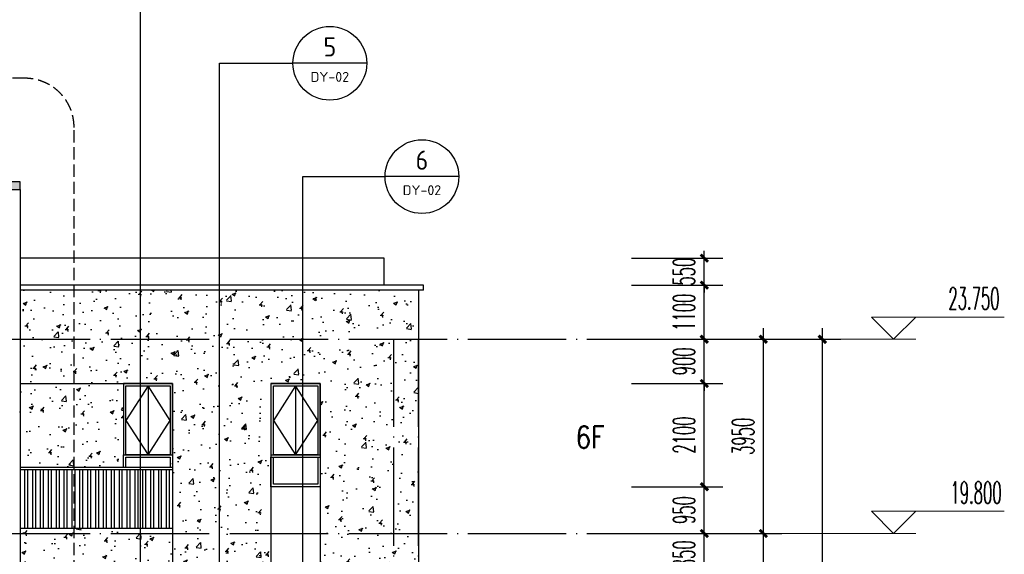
# Model space of a CAD drawing. Extents: x 1779708 to 7299578, y -1121471 to 88434.
# Tile 599 of 656: x 5553262 to 5573283, y -930307 to -919430. Entities that reach past the tile are written whole.
import ezdxf
from ezdxf.enums import TextEntityAlignment as Align

# ---------------------------------------------------------------- set-up
doc = ezdxf.new("R2010")
doc.units = 0
doc.header["$LTSCALE"] = 1000
doc.header["$MEASUREMENT"] = 0
doc.linetypes.add('DASH', pattern=[0.35, 0.25, -0.1])
doc.linetypes.add('DOTE', pattern=[2.42, 2, -0.2, 0.02, -0.2])
doc.layers.get('0').update_dxf_attribs({"linetype": 'CONTINUOUS'})
doc.layers.get('Defpoints').update_dxf_attribs({"linetype": 'CONTINUOUS'})
doc.layers.add('DIM_ELEV', color=3, linetype='CONTINUOUS', lineweight=13)
for name, color, linetype in [('DIM_IDEN', 3, 'CONTINUOUS'), ('DOTE', 1, 'DOTE'), ('PUB_DIM', 3, 'CONTINUOUS'), ('PUB_TEXT', 7, 'CONTINUOUS'), ('WALL', 255, 'CONTINUOUS'), ('WINDOW', 2, 'CONTINUOUS'), ('栏杆', 6, 'CONTINUOUS'), ('立面中线', 140, 'CONTINUOUS'), ('立面填充图例白', 7, 'CONTINUOUS'), ('立面粗线', 30, 'CONTINUOUS'), ('立面细线', 114, 'CONTINUOUS')]:
    doc.layers.add(name, color=color, linetype=linetype)
doc.styles.add('_TCH_DIM', font='SIMPLEX.shx', dxfattribs={"width": 0.7, "bigfont": 'GBCBIG.shx'})
doc.styles.add('_TCH_DIM_T3', font='SIMPLEX.shx', dxfattribs={"width": 0.494118, "bigfont": 'GBCBIG.shx'})
doc.styles.add('dim_font', font='SIMPLEX.shx', dxfattribs={"width": 0.8})
doc.styles.get("Standard").update_dxf_attribs({"font": 'GBENOR', "bigfont": 'GBCBIG'})
doc.dimstyles.new('_TCH_ARCH&&150', dxfattribs={"dimtxt": 446.25, "dimasz": 150, "dimexe": 375, "dimexo": 450, "dimgap": 189.375, "dimtad": 1, "dimdec": 0, "dimzin": 0, "dimdsep": 46, "dimtxsty": '_TCH_DIM_T3', "dimblk": 'ARCHTICK', "dimcen": 0.09, "dimdle": 225, "dimclrt": 7, "dimazin": 2, "dimtfac": 1, "dimtdec": 0, "dimtix": 1, "dimtmove": 2, "dimatfit": 3, "dimfxl": 250, "dimtolj": 1, "dimtzin": 0, "dimarcsym": 0})
pattern_1 = [(50, (0, -3328.6), (819.83101, -71.725885), [85.725, -942.975]), (355, (0, -3328.6), (-158.59272, 859.75489), [68.58, -754.38]), (100.451, (68.3, -3334.6), (661.24126, 788.0251), [72.855, -801.405]), (46.1842, (0, -3100), (1219.85568, -189.19048), [128.5875, -1414.4625]), (96.6356, (101.7, -3115.8), (1068.31906, 1113.415), [109.2825, -1202.1075]), (351.184, (0, -3100), (1068.32073, 1113.41303), [102.87, -1131.57]), (21, (114.3, -3157.15), (682.26696, -460.19483), [85.725, -942.975]), (326, (114.3, -3157.15), (278.10913, 828.84585), [68.58, -754.38]), (71.4514, (171.16, -3195.5), (960.37421, 368.65286), [72.855, -801.405]), (37.5, (0, -3328.6), (13.898715, 380.497675), [0, -745.236, 0, -765.81, 0, -757.2375]), (7.5, (0, -3328.6), (300.68848, 450.812587), [0, -436.626, 0, -728.091, 0, -288.6075]), (327.5, (-254.9, -3328.6), (610.157678, -25.779348), [0, -285.75, 0, -891.54, 0, -1183.005]), (317.5, (-369.2, -3328.6), (666.581316, 114.41921), [0, -371.475, 0, -592.074, 0, -840.105])]

# ---------------------------------------------------------------- blocks, each defined once
blk = doc.blocks.new('_ArchTick')
at = {"color": 0, "linetype": 'ByBlock', "const_width": 0.4}
blk.add_lwpolyline([(-0.5, -0.5), (0.5, 0.5)], dxfattribs=at)
blk = doc.blocks.new('*D191')
at = {"layer": 'Defpoints', "color": 0, "transparency": 16777216}
for p in [(5567650, -925932), (5569583, -925932), (5567650, -949682)]:
    blk.add_point(p, dxfattribs=at)
at = {"layer": 'PUB_DIM', "color": 0, "lineweight": -2, "transparency": 16777216}
for p, q in [((5569583, -949907), (5569583, -925707)), ((5568100, -925932), (5569958, -925932)), ((5568100, -949682), (5569958, -949682))]:
    blk.add_line(p, q, dxfattribs=at)
at = {"layer": 'PUB_DIM', "color": 0, "lineweight": -2, "transparency": 16777216, "xscale": 150, "yscale": 150, "zscale": 150}
for p, rotation in [((5569583, -925932), 90), ((5569583, -949682), 270)]:
    blk.add_blockref('_ArchTick', p, dxfattribs=dict(at, rotation=rotation))
at = {"layer": 'PUB_DIM', "color": 7, "transparency": 16777216, "insert": (5569170, -937807), "char_height": 446.2, "attachment_point": 5, "rotation": 90, "style": '_TCH_DIM_T3'}
blk.add_mtext('\\A1;23750', dxfattribs=at)
blk = doc.blocks.new('*D197')
at = {"layer": 'Defpoints', "color": 0, "transparency": 16777216}
for p in [(5566450, -929882), (5568383, -929882), (5566450, -933782)]:
    blk.add_point(p, dxfattribs=at)
at = {"layer": 'PUB_DIM', "color": 0, "lineweight": -2, "transparency": 16777216}
for p, q in [((5568383, -934007), (5568383, -929657)), ((5566900, -929882), (5568758, -929882)), ((5566900, -933782), (5568758, -933782))]:
    blk.add_line(p, q, dxfattribs=at)
at = {"layer": 'PUB_DIM', "color": 0, "lineweight": -2, "transparency": 16777216, "xscale": 150, "yscale": 150, "zscale": 150}
for p, rotation in [((5568383, -929882), 90), ((5568383, -933782), 270)]:
    blk.add_blockref('_ArchTick', p, dxfattribs=dict(at, rotation=rotation))
at = {"layer": 'PUB_DIM', "color": 7, "transparency": 16777216, "insert": (5567970, -931832), "char_height": 446.2, "attachment_point": 5, "rotation": 90, "style": '_TCH_DIM_T3'}
blk.add_mtext('\\A1;3900', dxfattribs=at)
blk = doc.blocks.new('*D198')
at = {"layer": 'Defpoints', "color": 0, "transparency": 16777216}
for p in [(5566450, -925932), (5568383, -925932), (5566450, -929882)]:
    blk.add_point(p, dxfattribs=at)
at = {"layer": 'PUB_DIM', "color": 0, "lineweight": -2, "transparency": 16777216}
for p, q in [((5568383, -930107), (5568383, -925707)), ((5566900, -925932), (5568758, -925932)), ((5566900, -929882), (5568758, -929882))]:
    blk.add_line(p, q, dxfattribs=at)
at = {"layer": 'PUB_DIM', "color": 0, "lineweight": -2, "transparency": 16777216, "xscale": 150, "yscale": 150, "zscale": 150}
for p, rotation in [((5568383, -925932), 90), ((5568383, -929882), 270)]:
    blk.add_blockref('_ArchTick', p, dxfattribs=dict(at, rotation=rotation))
at = {"layer": 'PUB_DIM', "color": 7, "transparency": 16777216, "insert": (5567970, -927907), "char_height": 446.2, "attachment_point": 5, "rotation": 90, "style": '_TCH_DIM_T3'}
blk.add_mtext('\\A1;3950', dxfattribs=at)
blk = doc.blocks.new('*D416')
at = {"layer": 'Defpoints', "color": 0, "transparency": 16777216}
for p in [(5565250, -929882), (5567183, -929882), (5565250, -930732)]:
    blk.add_point(p, dxfattribs=at)
at = {"layer": 'PUB_DIM', "color": 0, "lineweight": -2, "transparency": 16777216}
for p, q in [((5567183, -929882), (5567183, -929732)), ((5565700, -929882), (5567558, -929882)), ((5567183, -930732), (5567183, -929882)), ((5565700, -930732), (5567558, -930732)), ((5567183, -930732), (5567183, -930882))]:
    blk.add_line(p, q, dxfattribs=at)
at = {"layer": 'PUB_DIM', "color": 0, "lineweight": -2, "transparency": 16777216, "xscale": 150, "yscale": 150, "zscale": 150}
for p, rotation in [((5567183, -929882), 270), ((5567183, -930732), 90)]:
    blk.add_blockref('_ArchTick', p, dxfattribs=dict(at, rotation=rotation))
at = {"layer": 'PUB_DIM', "color": 7, "transparency": 16777216, "insert": (5566770, -930307), "char_height": 446.2, "attachment_point": 5, "rotation": 90, "style": '_TCH_DIM_T3'}
blk.add_mtext('\\A1;850', dxfattribs=at)
blk = doc.blocks.new('*D417')
at = {"layer": 'Defpoints', "color": 0, "transparency": 16777216}
for p in [(5565250, -928932), (5567183, -928932), (5565250, -929882)]:
    blk.add_point(p, dxfattribs=at)
at = {"layer": 'PUB_DIM', "color": 0, "lineweight": -2, "transparency": 16777216}
for p, q in [((5567183, -930107), (5567183, -928707)), ((5565700, -928932), (5567558, -928932)), ((5565700, -929882), (5567558, -929882))]:
    blk.add_line(p, q, dxfattribs=at)
at = {"layer": 'PUB_DIM', "color": 0, "lineweight": -2, "transparency": 16777216, "xscale": 150, "yscale": 150, "zscale": 150}
for p, rotation in [((5567183, -928932), 90), ((5567183, -929882), 270)]:
    blk.add_blockref('_ArchTick', p, dxfattribs=dict(at, rotation=rotation))
at = {"layer": 'PUB_DIM', "color": 7, "transparency": 16777216, "insert": (5566770, -929407), "char_height": 446.2, "attachment_point": 5, "rotation": 90, "style": '_TCH_DIM_T3'}
blk.add_mtext('\\A1;950', dxfattribs=at)
blk = doc.blocks.new('*D418')
at = {"layer": 'Defpoints', "color": 0, "transparency": 16777216}
for p in [(5565250, -926832), (5567183, -926832), (5565250, -928932)]:
    blk.add_point(p, dxfattribs=at)
at = {"layer": 'PUB_DIM', "color": 0, "lineweight": -2, "transparency": 16777216}
for p, q in [((5567183, -929157), (5567183, -926607)), ((5565700, -926832), (5567558, -926832)), ((5565700, -928932), (5567558, -928932))]:
    blk.add_line(p, q, dxfattribs=at)
at = {"layer": 'PUB_DIM', "color": 0, "lineweight": -2, "transparency": 16777216, "xscale": 150, "yscale": 150, "zscale": 150}
for p, rotation in [((5567183, -926832), 90), ((5567183, -928932), 270)]:
    blk.add_blockref('_ArchTick', p, dxfattribs=dict(at, rotation=rotation))
at = {"layer": 'PUB_DIM', "color": 7, "transparency": 16777216, "insert": (5566770, -927882), "char_height": 446.2, "attachment_point": 5, "rotation": 90, "style": '_TCH_DIM_T3'}
blk.add_mtext('\\A1;2100', dxfattribs=at)
blk = doc.blocks.new('*D419')
at = {"layer": 'Defpoints', "color": 0, "transparency": 16777216}
for p in [(5565250, -925932), (5567183, -925932), (5565250, -926832)]:
    blk.add_point(p, dxfattribs=at)
at = {"layer": 'PUB_DIM', "color": 0, "lineweight": -2, "transparency": 16777216}
for p, q in [((5565700, -925932), (5567558, -925932)), ((5567183, -925932), (5567183, -925782)), ((5567183, -926832), (5567183, -925932)), ((5565700, -926832), (5567558, -926832)), ((5567183, -926832), (5567183, -926982))]:
    blk.add_line(p, q, dxfattribs=at)
at = {"layer": 'PUB_DIM', "color": 0, "lineweight": -2, "transparency": 16777216, "xscale": 150, "yscale": 150, "zscale": 150}
for p, rotation in [((5567183, -925932), 270), ((5567183, -926832), 90)]:
    blk.add_blockref('_ArchTick', p, dxfattribs=dict(at, rotation=rotation))
at = {"layer": 'PUB_DIM', "color": 7, "transparency": 16777216, "insert": (5566770, -926382), "char_height": 446.2, "attachment_point": 5, "rotation": 90, "style": '_TCH_DIM_T3'}
blk.add_mtext('\\A1;900', dxfattribs=at)
blk = doc.blocks.new('*D420')
at = {"layer": 'Defpoints', "color": 0, "transparency": 16777216}
for p in [(5565250, -924832), (5567183, -924832), (5565250, -925932)]:
    blk.add_point(p, dxfattribs=at)
at = {"layer": 'PUB_DIM', "color": 0, "lineweight": -2, "transparency": 16777216}
for p, q in [((5567183, -926157), (5567183, -924607)), ((5565700, -924832), (5567558, -924832)), ((5565700, -925932), (5567558, -925932))]:
    blk.add_line(p, q, dxfattribs=at)
at = {"layer": 'PUB_DIM', "color": 0, "lineweight": -2, "transparency": 16777216, "xscale": 150, "yscale": 150, "zscale": 150}
for p, rotation in [((5567183, -924832), 90), ((5567183, -925932), 270)]:
    blk.add_blockref('_ArchTick', p, dxfattribs=dict(at, rotation=rotation))
at = {"layer": 'PUB_DIM', "color": 7, "transparency": 16777216, "insert": (5566770, -925382), "char_height": 446.2, "attachment_point": 5, "rotation": 90, "style": '_TCH_DIM_T3'}
blk.add_mtext('\\A1;1100', dxfattribs=at)
blk = doc.blocks.new('*D421')
at = {"layer": 'Defpoints', "color": 0, "transparency": 16777216}
for p in [(5565250, -924282), (5567183, -924282), (5565250, -924832)]:
    blk.add_point(p, dxfattribs=at)
at = {"layer": 'PUB_DIM', "color": 0, "lineweight": -2, "transparency": 16777216}
for p, q in [((5567183, -924282), (5567183, -924132)), ((5565700, -924282), (5567558, -924282)), ((5567183, -924832), (5567183, -924282)), ((5565700, -924832), (5567558, -924832)), ((5567183, -924832), (5567183, -924982))]:
    blk.add_line(p, q, dxfattribs=at)
at = {"layer": 'PUB_DIM', "color": 0, "lineweight": -2, "transparency": 16777216, "xscale": 150, "yscale": 150, "zscale": 150}
for p, rotation in [((5567183, -924282), 270), ((5567183, -924832), 90)]:
    blk.add_blockref('_ArchTick', p, dxfattribs=dict(at, rotation=rotation))
at = {"layer": 'PUB_DIM', "color": 7, "transparency": 16777216, "insert": (5566770, -924557), "char_height": 446.2, "attachment_point": 5, "rotation": 90, "style": '_TCH_DIM_T3'}
blk.add_mtext('\\A1;550', dxfattribs=at)

msp = doc.modelspace()

# ---------------------------------------------------------------- hatches: boundary and pattern name
at = {"layer": 'WALL'}
h = msp.add_hatch(color=256, dxfattribs=at)
h.paths.add_polyline_path([(5552971.5, -922581.9), (5552771.5, -922581.9), (5552771.5, -922881.9), (5552971.5, -922881.9), (5552971.5, -922731.9)])
h.paths.add_polyline_path([(5552971.5, -922881.9), (5553271.5, -922881.9), (5553271.5, -922731.9), (5552971.5, -922731.9)])
at = {"layer": '立面填充图例白'}
h = msp.add_hatch(dxfattribs=at)
h.set_pattern_fill('AR-CONC', color=0, scale=450, style=0)
h.set_pattern_definition(pattern_1)
h.paths.add_polyline_path([(5561371.5, -924931.9), (5553271.5, -924931.9), (5553271.5, -926831.9), (5556371.5, -926831.9), (5556371.5, -928281.9), (5556371.5, -928531.9), (5556371.5, -929931.9), (5556371.5, -933831.9), (5556371.5, -937731.9), (5556371.5, -941631.9), (5558371.5, -941631.9), (5558371.5, -937731.9), (5558371.5, -933831.9), (5558371.5, -929931.9), (5558371.5, -926831.9), (5559371.5, -926831.9), (5559371.5, -928281.9), (5559371.5, -929931.9), (5559371.5, -933831.9), (5559371.5, -937731.9), (5559371.5, -941631.9), (5561171.5, -941631.9), (5561171.5, -940731.9), (5561371.5, -940731.9), (5561371.5, -937731.9), (5561371.5, -933831.9), (5561371.5, -929931.9)])
h = msp.add_hatch(dxfattribs=at)
h.set_pattern_fill('AR-CONC', color=0, scale=450, style=0)
h.set_pattern_definition(pattern_1)
h.paths.add_polyline_path([(5555371.5, -926831.9), (5553271.5, -926831.9), (5553271.5, -928531.9), (5555371.5, -928531.9), (5555371.5, -928281.9)])
h = msp.add_hatch(dxfattribs=at)
h.set_pattern_fill('AR-CONC', color=0, scale=450, style=0)
h.set_pattern_definition(pattern_1)
h.paths.add_polyline_path([(5556371.5, -929931.9), (5556371.5, -929781.9), (5553271.5, -929781.9), (5553271.5, -929931.9), (5553271.5, -930731.9), (5556371.5, -930731.9)])
h.paths.add_polyline_path([(5556371.5, -933831.9), (5556371.5, -933681.9), (5553271.5, -933681.9), (5553271.5, -933831.9), (5553271.5, -934631.9), (5556371.5, -934631.9)])
h.paths.add_polyline_path([(5556371.5, -937731.9), (5556371.5, -937581.9), (5553271.5, -937581.9), (5553271.5, -937731.9), (5553271.5, -938531.9), (5556371.5, -938531.9)])

# ---------------------------------------------------------------- linework, layer by layer
at = {"layer": 'DIM_ELEV'}
for p, q in [((5571032.7, -925931.9), (5570582.7, -925481.9)), ((5570582.7, -925481.9), (5573282.7, -925481.9)), ((5571032.7, -925931.9), (5571482.7, -925481.9)), ((5568557.7, -925931.9), (5571482.7, -925931.9)), ((5571032.7, -929881.9), (5570582.7, -929431.9)), ((5570582.7, -929431.9), (5573282.7, -929431.9)), ((5571032.7, -929881.9), (5571482.7, -929431.9)), ((5568557.7, -929881.9), (5571482.7, -929881.9))]:
    msp.add_line(p, q, dxfattribs=at)
at = {"layer": 'DIM_IDEN'}
for p, q in [((5555715.6, -942043.1), (5555715.6, -918484.6)), ((5557326, -920317.6), (5558819.1, -920317.6)), ((5557326, -942043.1), (5557326, -920317.6)), ((5560319.1, -920317.6), (5558819.1, -920317.6)), ((5559021.3, -922622.8), (5560691.7, -922622.8)), ((5559021.3, -942043.1), (5559021.3, -922622.8)), ((5562191.7, -922622.8), (5560691.7, -922622.8))]:
    msp.add_line(p, q, dxfattribs=at)
at = {"layer": 'DIM_IDEN', "linetype": 'DASH'}
msp.add_lwpolyline([(5552280.9, -943576.2), (5553368.6, -943576.2, 0.4142136), (5554368.6, -942576.2), (5554368.6, -921621.9, 0.4142136), (5553368.6, -920621.9), (5552280.9, -920621.9, 0.4142136), (5551280.9, -921621.9), (5551280.9, -942576.2, 0.4142136)], format="xyb", close=True, dxfattribs=at)
at = {"layer": 'DIM_IDEN'}
for centre in [(5559569.1, -920317.6), (5561441.7, -922622.8)]:
    msp.add_circle(centre, 750, dxfattribs=at)
at = {"layer": 'DOTE'}
for p, q in [((5477674.9, -925931.9), (5567316.7, -925931.9)), ((5560871.5, -954331.9), (5560871.5, -925931.9)), ((5561371.5, -954331.9), (5561371.5, -925931.9)), ((5477674.9, -929881.9), (5567316.7, -929881.9))]:
    msp.add_line(p, q, dxfattribs=at)
at = {"layer": 'WALL'}
msp.add_lwpolyline([(5552971.5, -922881.9), (5553271.5, -922881.9), (5553271.5, -922731.9), (5552971.5, -922731.9)], close=True, dxfattribs=at)
at = {"layer": 'WINDOW'}
for points in [[(5555421.5, -926881.9), (5556321.5, -926881.9), (5556321.5, -928281.9), (5555421.5, -928281.9)], [(5558421.5, -926881.9), (5559321.5, -926881.9), (5559321.5, -928281.9), (5558421.5, -928281.9)], [(5558421.5, -928331.9), (5559321.5, -928331.9), (5559321.5, -928881.9), (5558421.5, -928881.9)]]:
    msp.add_lwpolyline(points, close=True, dxfattribs=at)
msp.add_lwpolyline([(5555421.5, -928531.9), (5555421.5, -928331.9), (5556321.5, -928331.9), (5556321.5, -928531.9)], dxfattribs=at)
at = {"layer": '栏杆'}
for points in [[(5553271.5, -928531.9), (5556371.5, -928531.9)], [(5553271.5, -928581.9), (5556371.5, -928581.9)], [(5553361.5, -928581.9), (5553361.5, -929781.9)], [(5553421.5, -928581.9), (5553421.5, -929781.9)], [(5553521.5, -928581.9), (5553521.5, -929781.9)], [(5553581.5, -928581.9), (5553581.5, -929781.9)], [(5553681.5, -928581.9), (5553681.5, -929781.9)], [(5553741.5, -928581.9), (5553741.5, -929781.9)], [(5553841.5, -928581.9), (5553841.5, -929781.9)], [(5553901.5, -928581.9), (5553901.5, -929781.9)], [(5554001.5, -928581.9), (5554001.5, -929781.9)], [(5554061.5, -928581.9), (5554061.5, -929781.9)], [(5554161.5, -928581.9), (5554161.5, -929781.9)], [(5554221.5, -928581.9), (5554221.5, -929781.9)], [(5554321.5, -928581.9), (5554321.5, -929781.9)], [(5554381.5, -928581.9), (5554381.5, -929781.9)], [(5554481.5, -928581.9), (5554481.5, -929781.9)], [(5554541.5, -928581.9), (5554541.5, -929781.9)], [(5554641.5, -928581.9), (5554641.5, -929781.9)], [(5554701.5, -928581.9), (5554701.5, -929781.9)], [(5554801.5, -928581.9), (5554801.5, -929781.9)], [(5554861.5, -928581.9), (5554861.5, -929781.9)], [(5554961.5, -928581.9), (5554961.5, -929781.9)], [(5555021.5, -928581.9), (5555021.5, -929781.9)], [(5555121.5, -928581.9), (5555121.5, -929781.9)], [(5555181.5, -928581.9), (5555181.5, -929781.9)], [(5555281.5, -928581.9), (5555281.5, -929781.9)], [(5555341.5, -928581.9), (5555341.5, -929781.9)], [(5555441.5, -928581.9), (5555441.5, -929781.9)], [(5555501.5, -928581.9), (5555501.5, -929781.9)], [(5555601.5, -928581.9), (5555601.5, -929781.9)], [(5555661.5, -928581.9), (5555661.5, -929781.9)], [(5555761.5, -928581.9), (5555761.5, -929781.9)], [(5555821.5, -928581.9), (5555821.5, -929781.9)], [(5555921.5, -928581.9), (5555921.5, -929781.9)], [(5555981.5, -928581.9), (5555981.5, -929781.9)], [(5556081.5, -928581.9), (5556081.5, -929781.9)], [(5556141.5, -928581.9), (5556141.5, -929781.9)], [(5556241.5, -928581.9), (5556241.5, -929781.9)], [(5556301.5, -928581.9), (5556301.5, -929781.9)]]:
    msp.add_lwpolyline(points, dxfattribs=at)
at = {"layer": '立面中线'}
for points in [[(5560671.5, -924831.9), (5560671.5, -924281.9), (5553271.5, -924281.9)], [(5555371.5, -928531.9), (5555371.5, -928281.9), (5556371.5, -928281.9), (5556371.5, -928531.9)]]:
    msp.add_lwpolyline(points, dxfattribs=at)
for points in [[(5555371.5, -928281.9), (5556371.5, -928281.9), (5556371.5, -926831.9), (5555371.5, -926831.9)], [(5558371.5, -928281.9), (5559371.5, -928281.9), (5559371.5, -926831.9), (5558371.5, -926831.9)], [(5558371.5, -928331.9), (5559371.5, -928331.9), (5559371.5, -928931.9), (5558371.5, -928931.9)]]:
    msp.add_lwpolyline(points, close=True, dxfattribs=at)
at = {"layer": '立面粗线'}
for points in [[(5553271.5, -922881.9), (5553271.5, -929931.9)], [(5561471.5, -924831.9), (5553271.5, -924831.9)], [(5561471.5, -924931.9), (5553271.5, -924931.9)], [(5561371.5, -924931.9), (5561371.5, -929931.9)], [(5561471.5, -924931.9), (5561471.5, -924831.9)], [(5553271.5, -926831.9), (5556371.5, -926831.9)], [(5556371.5, -926831.9), (5556371.5, -929931.9)], [(5558371.5, -926831.9), (5558371.5, -929931.9)], [(5558371.5, -926831.9), (5559371.5, -926831.9)], [(5559371.5, -926831.9), (5559371.5, -929931.9)], [(5556371.5, -929781.9), (5553271.5, -929781.9)], [(5553271.5, -929931.9), (5553271.5, -933831.9)], [(5556371.5, -929931.9), (5556371.5, -933831.9)], [(5558371.5, -929931.9), (5558371.5, -933831.9)], [(5559371.5, -929931.9), (5559371.5, -933831.9)], [(5561371.5, -929931.9), (5561371.5, -933831.9)]]:
    msp.add_lwpolyline(points, dxfattribs=at)
at = {"layer": '立面细线'}
for p, q in [((5555871.5, -926881.9), (5555871.5, -928281.9)), ((5558871.5, -926881.9), (5558871.5, -928281.9))]:
    msp.add_line(p, q, dxfattribs=at)
for points in [[(5555871.5, -926881.9), (5555421.5, -927581.9), (5555871.5, -928281.9), (5556321.5, -927581.9), (5555871.5, -926881.9)], [(5558871.5, -926881.9), (5558421.5, -927581.9), (5558871.5, -928281.9), (5559321.5, -927581.9), (5558871.5, -926881.9)]]:
    msp.add_lwpolyline(points, dxfattribs=at)

# ---------------------------------------------------------------- texts
at = {"layer": 'PUB_DIM', "color": 7, "insert": (5564863.2, -927923.1), "char_height": 450, "attachment_point": 5, "style": 'dim_font'}
msp.add_mtext('6F', dxfattribs=at)
at = {"layer": 'PUB_TEXT', "color": 7}
for s, height, width, p, p2 in [('5', 391.8, 0.996601, (5559439.7, -920178.8), (5559698.6, -920178.8)), ('DY-02', 201.87, 1.026321, (5559177.7, -920694.6), (5559960.5, -920694.6)), ('6', 392.5, 0.979292, (5561314.8, -922484.1), (5561568.6, -922484.1)), ('DY-02', 201.87, 1.026321, (5561050.3, -922999.8), (5561833.1, -922999.8))]:
    msp.add_text(s, height=height, dxfattribs=dict(at, width=width)).set_placement(p, p2, align=Align.FIT)
at = {"layer": 'PUB_TEXT', "color": 7, "style": '_TCH_DIM', "width": 0.494118}
for s, p in [('23.750', (5572145.7, -925324.4)), ('19.800', (5572187.7, -929274.4))]:
    msp.add_text(s, height=446.25, dxfattribs=at).set_placement(p)

# ---------------------------------------------------------------- dimensions: what is measured, and where the dimension line sits
at = {"layer": 'PUB_DIM'}
for p1, p2, picture, middle in [((5565249.9, -924831.9), (5565249.9, -924281.9), '*D421', (5566770.2, -924556.9)), ((5565249.9, -925931.9), (5565249.9, -924831.9), '*D420', (5566770.2, -925381.9)), ((5566449.9, -929881.9), (5566449.9, -925931.9), '*D198', (5567970.2, -927906.9)), ((5567649.9, -949681.9), (5567649.9, -925931.9), '*D191', (5569170.2, -937806.9)), ((5565249.9, -926831.9), (5565249.9, -925931.9), '*D419', (5566770.2, -926381.9)), ((5565249.9, -928931.9), (5565249.9, -926831.9), '*D418', (5566770.2, -927881.9)), ((5565249.9, -929881.9), (5565249.9, -928931.9), '*D417', (5566770.2, -929406.9)), ((5565249.9, -930731.9), (5565249.9, -929881.9), '*D416', (5566770.2, -930306.9)), ((5566449.9, -933781.9), (5566449.9, -929881.9), '*D197', (5567970.2, -931831.9))]:
    dim = msp.add_aligned_dim(p1=p1, p2=p2, distance=-1932.8, dimstyle='_TCH_ARCH&&150', dxfattribs=at)
    dim.commit()
    dim.dimension.update_dxf_attribs({"geometry": picture, "text_midpoint": middle})

doc.saveas('drawing.dxf')
